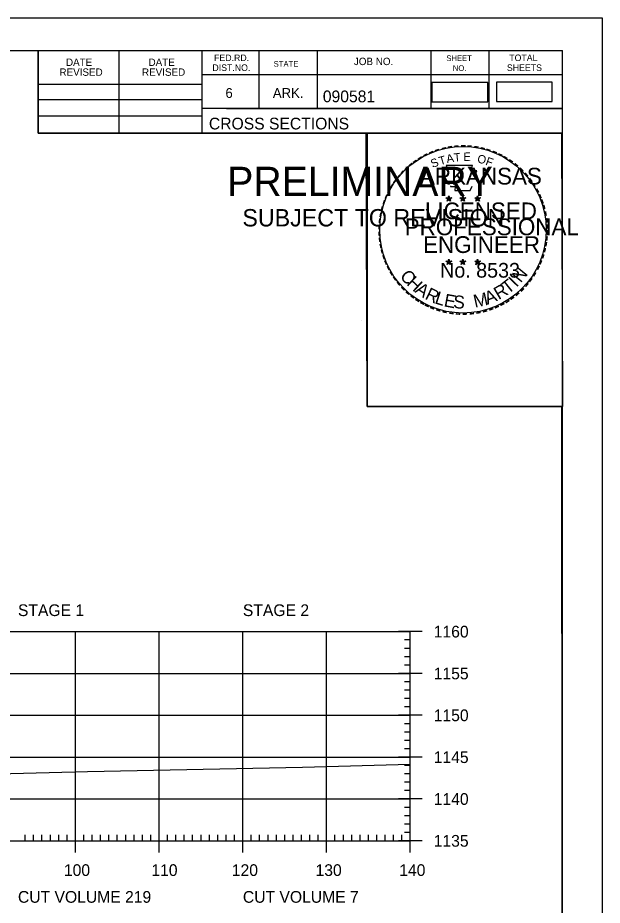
# Model space of a CAD drawing. Extents: x 1322838 to 1324533, y 339903 to 351025.
# Drawn here: x 1323796.8 to 1323866.6, y 340010.4 to 340116.5 of the extents above; entities that cross this region are included whole.
import ezdxf

# ---------------------------------------------------------------- set-up
doc = ezdxf.new("R2010")
doc.units = 0
for name, color, linetype in [('R_Axis', 7, 'Continuous'), ('R_Axis Annot', 7, 'Continuous'), ('R_Border', 7, 'Continuous'), ('R_Border PE', 7, 'Continuous'), ('R_Border Prem', 7, 'Continuous'), ('R_Drive', 7, 'Continuous'), ('R_Exist Surface', 7, 'Continuous'), ('R_Grid', 7, 'Continuous'), ('R_No Plot', 7, 'Continuous')]:
    doc.layers.add(name, color=color, linetype=linetype)

msp = doc.modelspace()

# ---------------------------------------------------------------- linework, layer by layer
at = {"layer": 'R_Axis'}
for p, q in [((1323845.12, 340043.1), (1323842.32, 340043.1)), ((1323843.72, 340018.1), (1323843.72, 340043.1)), ((1323843.72, 340042.1), (1323843.02, 340042.1)), ((1323843.72, 340041.1), (1323843.02, 340041.1)), ((1323843.72, 340040.1), (1323843.02, 340040.1)), ((1323843.72, 340039.1), (1323843.02, 340039.1)), ((1323845.12, 340038.1), (1323842.32, 340038.1)), ((1323843.72, 340037.1), (1323843.02, 340037.1)), ((1323843.72, 340036.1), (1323843.02, 340036.1)), ((1323843.72, 340035.1), (1323843.02, 340035.1)), ((1323843.72, 340034.1), (1323843.02, 340034.1)), ((1323845.12, 340033.1), (1323842.32, 340033.1)), ((1323843.72, 340032.1), (1323843.02, 340032.1)), ((1323843.72, 340031.1), (1323843.02, 340031.1)), ((1323843.72, 340030.1), (1323843.02, 340030.1)), ((1323843.72, 340029.1), (1323843.02, 340029.1)), ((1323845.12, 340028.1), (1323842.32, 340028.1)), ((1323843.72, 340027.1), (1323843.02, 340027.1)), ((1323843.72, 340026.1), (1323843.02, 340026.1)), ((1323843.72, 340025.1), (1323843.02, 340025.1)), ((1323843.72, 340024.1), (1323843.02, 340024.1)), ((1323845.12, 340023.1), (1323842.32, 340023.1)), ((1323843.72, 340022.1), (1323843.02, 340022.1)), ((1323843.72, 340021.1), (1323843.02, 340021.1)), ((1323803.72, 340016.7), (1323803.72, 340019.5)), ((1323813.72, 340016.7), (1323813.72, 340019.5)), ((1323823.72, 340016.7), (1323823.72, 340019.5)), ((1323833.72, 340016.7), (1323833.72, 340019.5)), ((1323843.72, 340020.1), (1323843.02, 340020.1)), ((1323843.72, 340016.7), (1323843.72, 340019.5)), ((1323797.72, 340018.1), (1323797.72, 340018.8)), ((1323798.72, 340018.1), (1323798.72, 340018.8)), ((1323799.72, 340018.1), (1323799.72, 340018.8)), ((1323800.72, 340018.1), (1323800.72, 340018.8)), ((1323801.72, 340018.1), (1323801.72, 340018.8)), ((1323802.72, 340018.1), (1323802.72, 340018.8)), ((1323804.72, 340018.1), (1323804.72, 340018.8)), ((1323805.72, 340018.1), (1323805.72, 340018.8)), ((1323806.72, 340018.1), (1323806.72, 340018.8)), ((1323807.72, 340018.1), (1323807.72, 340018.8)), ((1323808.72, 340018.1), (1323808.72, 340018.8)), ((1323809.72, 340018.1), (1323809.72, 340018.8)), ((1323810.72, 340018.1), (1323810.72, 340018.8)), ((1323811.72, 340018.1), (1323811.72, 340018.8)), ((1323812.72, 340018.1), (1323812.72, 340018.8)), ((1323814.72, 340018.1), (1323814.72, 340018.8)), ((1323815.72, 340018.1), (1323815.72, 340018.8)), ((1323816.72, 340018.1), (1323816.72, 340018.8)), ((1323817.72, 340018.1), (1323817.72, 340018.8)), ((1323818.72, 340018.1), (1323818.72, 340018.8)), ((1323819.72, 340018.1), (1323819.72, 340018.8)), ((1323820.72, 340018.1), (1323820.72, 340018.8)), ((1323821.72, 340018.1), (1323821.72, 340018.8)), ((1323822.72, 340018.1), (1323822.72, 340018.8)), ((1323824.72, 340018.1), (1323824.72, 340018.8)), ((1323825.72, 340018.1), (1323825.72, 340018.8)), ((1323826.72, 340018.1), (1323826.72, 340018.8)), ((1323827.72, 340018.1), (1323827.72, 340018.8)), ((1323828.72, 340018.1), (1323828.72, 340018.8)), ((1323829.72, 340018.1), (1323829.72, 340018.8)), ((1323830.72, 340018.1), (1323830.72, 340018.8)), ((1323831.72, 340018.1), (1323831.72, 340018.8)), ((1323832.72, 340018.1), (1323832.72, 340018.8)), ((1323834.72, 340018.1), (1323834.72, 340018.8)), ((1323835.72, 340018.1), (1323835.72, 340018.8)), ((1323836.72, 340018.1), (1323836.72, 340018.8)), ((1323837.72, 340018.1), (1323837.72, 340018.8)), ((1323838.72, 340018.1), (1323838.72, 340018.8)), ((1323839.72, 340018.1), (1323839.72, 340018.8)), ((1323840.72, 340018.1), (1323840.72, 340018.8)), ((1323841.72, 340018.1), (1323841.72, 340018.8)), ((1323842.72, 340018.1), (1323842.72, 340018.8)), ((1323843.72, 340019.1), (1323843.02, 340019.1)), ((1323563.72, 340018.1), (1323843.72, 340018.1)), ((1323845.12, 340018.1), (1323842.32, 340018.1))]:
    msp.add_line(p, q, dxfattribs=at)
at = {"layer": 'R_Border'}
for p, q in [((1323545.72, 340112.56), (1323861.9, 340112.56)), ((1323799.26, 340102.68), (1323799.26, 340112.56)), ((1323808.94, 340102.68), (1323808.94, 340112.56)), ((1323818.8, 340112.56), (1323818.8, 340102.68)), ((1323825.64, 340112.56), (1323825.64, 340105.62)), ((1323832.58, 340112.56), (1323832.58, 340105.62)), ((1323846.16, 340112.56), (1323846.16, 340105.62)), ((1323853.1, 340112.56), (1323853.1, 340105.62)), ((1323861.9, 339907.1), (1323861.9, 340112.56)), ((1323861.9, 340109.62), (1323818.8, 340109.62)), ((1323861.9, 340109.64), (1323861.9, 340109.64)), ((1323799.26, 340108.54), (1323818.8, 340108.54)), ((1323799.26, 340106.68), (1323818.8, 340106.68)), ((1323861.9, 340105.62), (1323818.8, 340105.62)), ((1323821.76, 340105.62), (1323861.9, 340105.62)), ((1323799.26, 340104.74), (1323818.8, 340104.74)), ((1323861.9, 340102.68), (1323799.26, 340102.68))]:
    msp.add_line(p, q, dxfattribs=at)
at = {"layer": 'R_Border PE'}
for p, q in [((1323847.98, 340094.94), (1323848.33, 340094.83)), ((1323847.98, 340094.94), (1323848.23, 340094.89)), ((1323847.98, 340094.94), (1323848.22, 340094.82)), ((1323848.11, 340094.53), (1323848.33, 340094.83)), ((1323848.11, 340094.53), (1323848.24, 340094.77)), ((1323848.11, 340094.53), (1323848.33, 340094.75)), ((1323848.33, 340095.19), (1323848.29, 340094.94)), ((1323848.33, 340094.83), (1323848.33, 340095.19)), ((1323848.33, 340095.19), (1323848.38, 340094.94)), ((1323848.68, 340094.94), (1323848.33, 340094.83)), ((1323848.54, 340094.53), (1323848.33, 340094.83)), ((1323848.54, 340094.53), (1323848.33, 340094.74)), ((1323848.68, 340094.94), (1323848.39, 340094.89)), ((1323848.54, 340094.53), (1323848.41, 340094.82)), ((1323848.68, 340094.94), (1323848.47, 340094.84)), ((1323849.65, 340094.94), (1323850, 340094.83)), ((1323849.65, 340094.94), (1323849.9, 340094.89)), ((1323849.65, 340094.94), (1323849.89, 340094.82)), ((1323849.78, 340094.53), (1323850, 340094.83)), ((1323849.78, 340094.53), (1323849.91, 340094.77)), ((1323849.78, 340094.53), (1323850, 340094.75)), ((1323850, 340095.19), (1323849.96, 340094.94)), ((1323850, 340094.83), (1323850, 340095.19)), ((1323850, 340095.19), (1323850.05, 340094.94)), ((1323850.35, 340094.94), (1323850, 340094.83)), ((1323850.21, 340094.53), (1323850, 340094.83)), ((1323850.21, 340094.53), (1323850, 340094.74)), ((1323850.35, 340094.94), (1323850.06, 340094.89)), ((1323850.21, 340094.53), (1323850.08, 340094.82)), ((1323850.35, 340094.94), (1323850.14, 340094.84)), ((1323851.41, 340094.93), (1323851.76, 340094.81)), ((1323851.41, 340094.93), (1323851.67, 340094.88)), ((1323851.41, 340094.93), (1323851.65, 340094.8)), ((1323851.55, 340094.52), (1323851.76, 340094.81)), ((1323851.55, 340094.52), (1323851.67, 340094.76)), ((1323851.55, 340094.52), (1323851.76, 340094.73)), ((1323851.76, 340095.18), (1323851.72, 340094.93)), ((1323851.76, 340094.81), (1323851.76, 340095.18)), ((1323851.76, 340095.18), (1323851.81, 340094.93)), ((1323852.11, 340094.93), (1323851.76, 340094.81)), ((1323851.98, 340094.52), (1323851.76, 340094.81)), ((1323851.98, 340094.52), (1323851.76, 340094.73)), ((1323852.11, 340094.93), (1323851.82, 340094.88)), ((1323851.98, 340094.52), (1323851.84, 340094.81)), ((1323852.11, 340094.93), (1323851.91, 340094.82)), ((1323847.98, 340087.36), (1323848.33, 340087.25)), ((1323847.98, 340087.36), (1323848.23, 340087.32)), ((1323847.98, 340087.36), (1323848.21, 340087.24)), ((1323848.11, 340086.96), (1323848.33, 340087.25)), ((1323848.11, 340086.96), (1323848.24, 340087.2)), ((1323848.11, 340086.96), (1323848.32, 340087.17)), ((1323848.33, 340087.62), (1323848.28, 340087.37)), ((1323848.54, 340086.96), (1323848.32, 340087.17)), ((1323848.33, 340087.25), (1323848.33, 340087.62)), ((1323848.33, 340087.62), (1323848.37, 340087.37)), ((1323848.67, 340087.36), (1323848.33, 340087.25)), ((1323848.54, 340086.96), (1323848.33, 340087.25)), ((1323848.67, 340087.36), (1323848.39, 340087.32)), ((1323848.54, 340086.96), (1323848.4, 340087.25)), ((1323848.67, 340087.36), (1323848.47, 340087.26)), ((1323849.65, 340087.36), (1323849.99, 340087.25)), ((1323849.65, 340087.36), (1323849.9, 340087.32)), ((1323849.65, 340087.36), (1323849.88, 340087.24)), ((1323849.78, 340086.96), (1323849.99, 340087.25)), ((1323849.78, 340086.96), (1323849.9, 340087.2)), ((1323849.78, 340086.96), (1323849.99, 340087.17)), ((1323849.99, 340087.62), (1323849.95, 340087.37)), ((1323849.99, 340087.25), (1323849.99, 340087.62)), ((1323849.99, 340087.62), (1323850.04, 340087.37)), ((1323850.34, 340087.36), (1323849.99, 340087.25)), ((1323850.21, 340086.96), (1323849.99, 340087.25)), ((1323850.21, 340086.96), (1323849.99, 340087.17)), ((1323850.34, 340087.36), (1323850.06, 340087.32)), ((1323850.21, 340086.96), (1323850.07, 340087.25)), ((1323850.34, 340087.36), (1323850.14, 340087.26)), ((1323851.41, 340087.35), (1323851.76, 340087.24)), ((1323851.41, 340087.35), (1323851.67, 340087.31)), ((1323851.41, 340087.35), (1323851.65, 340087.23)), ((1323851.55, 340086.95), (1323851.76, 340087.24)), ((1323851.55, 340086.95), (1323851.67, 340087.19)), ((1323851.55, 340086.95), (1323851.76, 340087.16)), ((1323851.76, 340087.61), (1323851.72, 340087.36)), ((1323851.76, 340087.24), (1323851.76, 340087.61)), ((1323851.76, 340087.61), (1323851.81, 340087.36)), ((1323852.11, 340087.35), (1323851.76, 340087.24)), ((1323851.97, 340086.95), (1323851.76, 340087.24)), ((1323851.97, 340086.95), (1323851.76, 340087.16)), ((1323852.11, 340087.35), (1323851.82, 340087.31)), ((1323851.97, 340086.95), (1323851.84, 340087.24)), ((1323852.11, 340087.35), (1323851.9, 340087.25))]:
    msp.add_line(p, q, dxfattribs=at)
for points in [[(1323848.02, 340098.82), (1323848.29, 340097.99)], [(1323851.53, 340097.89), (1323851.67, 340098.18), (1323850.99, 340098.15), (1323851.14, 340098.82), (1323848.02, 340098.82)], [(1323848.51, 340096.39), (1323848.51, 340096.31), (1323849.08, 340096.29), (1323849.02, 340095.81), (1323850.89, 340095.81), (1323851.09, 340096.35)], [(1323848.33, 340095.19), (1323848.54, 340094.53), (1323847.98, 340094.94), (1323848.68, 340094.94), (1323848.11, 340094.53), (1323848.33, 340095.19)], [(1323850, 340095.19), (1323850.21, 340094.53), (1323849.65, 340094.94), (1323850.35, 340094.94), (1323849.78, 340094.53), (1323850, 340095.19)], [(1323851.76, 340095.18), (1323851.98, 340094.52), (1323851.41, 340094.93), (1323852.11, 340094.93), (1323851.55, 340094.52), (1323851.76, 340095.18)], [(1323848.33, 340087.62), (1323848.54, 340086.96), (1323847.98, 340087.36), (1323848.67, 340087.36), (1323848.11, 340086.96), (1323848.33, 340087.62)], [(1323849.99, 340087.62), (1323850.21, 340086.96), (1323849.65, 340087.36), (1323850.34, 340087.36), (1323849.78, 340086.96), (1323849.99, 340087.62)], [(1323851.76, 340087.61), (1323851.97, 340086.95), (1323851.41, 340087.35), (1323852.11, 340087.35), (1323851.55, 340086.95), (1323851.76, 340087.61)]]:
    msp.add_lwpolyline(points, dxfattribs=at)
for centre, radius in [((1323848.33, 340094.83), 0.172), ((1323848.33, 340094.83), 0.145), ((1323848.33, 340094.83), 0.116), ((1323848.33, 340094.83), 0.0991), ((1323848.33, 340094.83), 0.0747), ((1323848.33, 340094.83), 0.0495), ((1323848.33, 340094.83), 0.0296), ((1323850, 340094.83), 0.172), ((1323850, 340094.83), 0.145), ((1323850, 340094.83), 0.116), ((1323850, 340094.83), 0.0991), ((1323850, 340094.83), 0.0747), ((1323850, 340094.83), 0.0495), ((1323850, 340094.83), 0.0296), ((1323851.76, 340094.81), 0.172), ((1323851.76, 340094.81), 0.145), ((1323851.76, 340094.81), 0.116), ((1323851.76, 340094.81), 0.0991), ((1323851.76, 340094.81), 0.0747), ((1323851.76, 340094.81), 0.0495), ((1323851.76, 340094.81), 0.0296), ((1323848.32, 340087.25), 0.172), ((1323848.32, 340087.25), 0.145), ((1323848.32, 340087.25), 0.116), ((1323848.32, 340087.25), 0.0991), ((1323848.32, 340087.25), 0.0747), ((1323848.32, 340087.25), 0.0495), ((1323848.32, 340087.25), 0.0296), ((1323849.99, 340087.25), 0.172), ((1323849.99, 340087.25), 0.145), ((1323849.99, 340087.25), 0.116), ((1323849.99, 340087.25), 0.0991), ((1323849.99, 340087.25), 0.0747), ((1323849.99, 340087.25), 0.0495), ((1323849.99, 340087.25), 0.0296), ((1323851.76, 340087.24), 0.172), ((1323851.76, 340087.24), 0.145), ((1323851.76, 340087.24), 0.116), ((1323851.76, 340087.24), 0.0991), ((1323851.76, 340087.24), 0.0747), ((1323851.76, 340087.24), 0.0495), ((1323851.76, 340087.24), 0.0296)]:
    msp.add_circle(centre, radius, dxfattribs=at)
at = {"layer": 'R_Drive'}
for points in [[(1323846.28, 340106.39), (1323852.97, 340106.39), (1323852.97, 340108.7), (1323846.28, 340108.7)], [(1323854, 340106.46), (1323860.68, 340106.46), (1323860.68, 340108.77), (1323854, 340108.77)]]:
    msp.add_lwpolyline(points, close=True, dxfattribs=at)
at = {"layer": 'R_Exist Surface'}
msp.add_lwpolyline([(1323754.15, 340026.43), (1323755.02, 340026.43), (1323758.89, 340026.55), (1323760.96, 340026.46), (1323765.46, 340026.38), (1323768.66, 340026.05), (1323774.53, 340025.6), (1323805.17, 340026.37), (1323830.84, 340026.91), (1323843.72, 340027.28)], dxfattribs=at)
at = {"layer": 'R_Grid'}
for p, q in [((1323563.72, 340043.1), (1323843.72, 340043.1)), ((1323803.72, 340018.1), (1323803.72, 340043.1)), ((1323813.72, 340018.1), (1323813.72, 340043.1)), ((1323823.72, 340018.1), (1323823.72, 340043.1)), ((1323833.72, 340018.1), (1323833.72, 340043.1)), ((1323843.72, 340018.1), (1323843.72, 340043.1)), ((1323563.72, 340038.1), (1323843.72, 340038.1)), ((1323563.72, 340033.1), (1323843.72, 340033.1)), ((1323563.72, 340028.1), (1323843.72, 340028.1)), ((1323563.72, 340023.1), (1323843.72, 340023.1)), ((1323563.72, 340018.1), (1323843.72, 340018.1))]:
    msp.add_line(p, q, dxfattribs=at)
at = {"layer": 'R_No Plot'}
for p, q in [((1323533.31, 340116.46), (1323866.65, 340116.46)), ((1323837.93, 340080.23), (1323837.93, 340080.23))]:
    msp.add_line(p, q, dxfattribs=at)
for points in [[(1323533.31, 340116.46), (1323866.65, 340116.46), (1323866.65, 339903.12), (1323533.31, 339903.12)], [(1323779.64, 340112.56), (1323799.26, 340112.56), (1323799.26, 340102.68), (1323815.37, 340102.68), (1323838.57, 340102.68), (1323838.57, 340070.01), (1323861.77, 340070.01), (1323861.9, 339907.1), (1323545.72, 339907.1), (1323545.72, 340112.56)], [(1323838.43, 340102.68), (1323861.77, 340102.68), (1323861.91, 340070.01), (1323838.57, 340070.01)]]:
    msp.add_lwpolyline(points, close=True, dxfattribs=at)
msp.add_circle((1323850.01, 340091.12), 9.95, dxfattribs=at)

# ---------------------------------------------------------------- texts
at = {"layer": 'R_Axis Annot'}
for s, p in [('STAGE 1', (1323796.85, 340044.96)), ('STAGE 2', (1323823.72, 340044.96)), ('1160', (1323846.52, 340042.4)), ('1155', (1323846.52, 340037.4)), ('1150', (1323846.52, 340032.4)), ('1145', (1323846.52, 340027.4)), ('1140', (1323846.52, 340022.4)), ('1135', (1323846.52, 340017.4)), ('100', (1323802.34, 340013.9)), ('110', (1323812.79, 340013.9)), ('120', (1323822.4, 340013.9)), ('130', (1323832.4, 340013.9)), ('140', (1323842.4, 340013.9)), ('CUT VOLUME 219', (1323796.85, 340010.7)), ('CUT VOLUME 7', (1323823.72, 340010.7))]:
    msp.add_text(s, height=1.4, dxfattribs=at).set_placement(p)
at = {"layer": 'R_Border'}
for s, height, p in [('DATE', 0.879, (1323802.59, 340110.7)), ('DATE', 0.879, (1323812.45, 340110.7)), ('FED.RD.', 0.782, (1323820.28, 340111.28)), ('JOB NO.', 0.879, (1323836.98, 340110.8)), ('SHEET', 0.684, (1323848.02, 340111.28)), ('TOTAL', 0.782, (1323855.54, 340111.28)), ('REVISED', 0.879, (1323801.81, 340109.52)), ('REVISED', 0.879, (1323811.67, 340109.52)), ('DIST.NO.', 0.782, (1323820.08, 340110.1)), ('STATE', 0.684, (1323827.4, 340110.6)), ('NO.', 0.684, (1323848.8, 340110.1)), ('SHEETS', 0.782, (1323855.26, 340110.1)), ('6', 1.17, (1323821.64, 340106.88)), ('ARK.', 1.172, (1323827.3, 340106.88)), ('090581', 1.4, (1323833.27, 340106.36)), ('CROSS SECTIONS', 1.4, (1323819.66, 340103.11))]:
    msp.add_text(s, height=height, rotation=360, dxfattribs=at).set_placement(p)
at = {"layer": 'R_Border PE'}
for s, height, rotation, p in [('-', 1.6, 13.6301, (1323847.52, 340100.18)), ('-', 1.6, 10.2193, (1323848.2, 340100.35)), ('-', 1.6, 5.8968, (1323848.93, 340100.46)), ('-', 1.6, 0.1862, (1323849.7, 340100.53)), ('-', 1.6, 357.743, (1323850.42, 340100.51)), ('-', 1.6, 352.1617, (1323851.17, 340100.46)), ('-', 1.6, 347.2049, (1323851.88, 340100.34)), ('-', 1.6, 34.0636, (1323844.91, 340098.99)), ('-', 1.6, 28.7918, (1323845.5, 340099.36)), ('-', 1.6, 24.3072, (1323846.14, 340099.67)), ('-', 1.6, 19.1761, (1323846.77, 340099.94)), ('T', 1, 16.4036, (1323847.29, 340098.82)), ('A', 1, 11.2132, (1323848.12, 340099.08)), ('T', 1, 6.0228, (1323848.97, 340099.24)), ('E', 1, 0.8323, (1323850.07, 340099.35)), ('O', 1, 350.4515, (1323851.67, 340099.14)), ('F', 1, 340.0707, (1323852.63, 340098.91)), ('-', 1.6, 342.3362, (1323852.52, 340100.19)), ('-', 1.6, 337.8551, (1323853.25, 340099.97)), ('-', 1.6, 334.1211, (1323853.89, 340099.7)), ('-', 1.6, 329.6409, (1323854.46, 340099.41)), ('-', 1.6, 42.9622, (1323843.42, 340097.8)), ('-', 1.6, 38.9507, (1323843.85, 340098.21)), ('-', 1.6, 36.2317, (1323844.33, 340098.59)), ('S', 1, 21.594, (1323846.38, 340098.49)), ('-', 1.6, 325.8627, (1323855.11, 340099.05)), ('-', 1.6, 320.5297, (1323855.72, 340098.63)), ('-', 1.6, 50.6142, (1323842.57, 340096.83)), ('-', 1.6, 48.423, (1323842.97, 340097.32)), ('ARKANSAS', 2, 360, (1323844.87, 340096.53)), ('-', 1.6, 315.5786, (1323856.32, 340098.14)), ('-', 1.6, 309.8797, (1323856.89, 340097.59)), ('-', 1.6, 58.0706, (1323841.83, 340095.74)), ('-', 1.6, 54.2325, (1323842.15, 340096.27)), ('-', 1.6, 306.6522, (1323857.41, 340096.99)), ('-', 1.4, 303.6753, (1323857.9, 340096.42)), ('-', 1.6, 62.8713, (1323841.52, 340095.12)), ('-', 1.6, 299.6684, (1323858.22, 340095.81)), ('-', 1.6, 72.3945, (1323841.04, 340093.88)), ('-', 1.6, 67.7743, (1323841.26, 340094.51)), ('DWB', 0.01, 360, (1323848.32, 340094.82)), ('DWB', 0.01, 360, (1323849.99, 340094.82)), ('DWB', 0.01, 360, (1323851.75, 340094.81)), ('-', 1.6, 294.6628, (1323858.54, 340095.2)), ('-', 1.6, 290.5728, (1323858.8, 340094.62)), ('-', 1.6, 75.461, (1323840.84, 340093.17)), ('LICENSED', 2, 360, (1323845.47, 340092.38)), ('-', 1.6, 285.1233, (1323859.03, 340094.04)), ('-', 1.6, 85.1863, (1323840.63, 340091.77)), ('-', 1.6, 81.2013, (1323840.71, 340092.46)), ('PROFESSIONAL', 2, 360, (1323843.05, 340090.47)), ('-', 1.6, 280.5493, (1323859.23, 340093.3)), ('-', 1.6, 276.5962, (1323859.39, 340092.53)), ('-', 1.6, 89.0622, (1323840.61, 340091.06)), ('-', 1.6, 274.3301, (1323859.45, 340091.81)), ('-', 1.6, 94.1959, (1323840.64, 340090.34)), ('ENGINEER', 2, 360, (1323845.24, 340088.35)), ('-', 1.6, 263.5172, (1323859.47, 340090.51)), ('-', 1.6, 269.9407, (1323859.49, 340091.18)), ('-', 1.6, 98.9479, (1323840.72, 340089.67)), ('-', 1.6, 101.7149, (1323840.85, 340088.94)), ('-', 1.6, 260.9953, (1323859.4, 340089.86)), ('-', 1.6, 105.4578, (1323841.01, 340088.34)), ('-', 1.6, 109.0874, (1323841.23, 340087.71)), ('-', 1.6, 252.8681, (1323859.11, 340088.46)), ('-', 1.6, 255.7626, (1323859.29, 340089.18)), ('-', 1.6, 114.0643, (1323841.48, 340087.12)), ('No. 8533', 1.757, 360, (1323847.28, 340085.4)), ('DWB', 0.01, 360, (1323848.31, 340087.25)), ('DWB', 0.01, 360, (1323849.98, 340087.25)), ('DWB', 0.01, 360, (1323851.75, 340087.24)), ('-', 1.6, 247.8887, (1323858.88, 340087.79)), ('-', 1.6, 115.7289, (1323841.79, 340086.5)), ('-', 1.6, 120.4471, (1323842.14, 340085.91)), ('C', 1.54, 309.9548, (1323842.4, 340085.55)), ('N', 1.54, 50.7834, (1323856.91, 340084.7)), ('-', 1.6, 239.0712, (1323858.23, 340086.41)), ('-', 1.6, 244.6197, (1323858.62, 340087.16)), ('-', 1.6, 125.8934, (1323842.55, 340085.35)), ('H', 1.54, 317.3873, (1323843.19, 340084.61)), ('T', 1.54, 38.428, (1323855.38, 340083.37)), ('I', 1.54, 46.3033, (1323856.39, 340084.18)), ('-', 1.6, 233.8452, (1323857.82, 340085.75)), ('-', 1.6, 130.7181, (1323843.01, 340084.8)), ('-', 1.6, 134.2238, (1323843.53, 340084.26)), ('A', 1.54, 325.5578, (1323844.18, 340083.7)), ('R', 1.54, 334.3187, (1323845.38, 340082.9)), ('A', 1.54, 21.7918, (1323852.94, 340082.15)), ('R', 1.54, 30.5528, (1323854.27, 340082.71)), ('-', 1.6, 225.7653, (1323856.92, 340084.62)), ('-', 1.6, 231.2538, (1323857.39, 340085.19)), ('-', 1.6, 138.9338, (1323844.05, 340083.79)), ('-', 1.6, 144.6463, (1323844.61, 340083.39)), ('-', 1.6, 148.0898, (1323845.17, 340083.01)), ('L', 1.54, 342.194, (1323846.55, 340082.35)), ('E', 1.54, 349.3312, (1323847.66, 340081.98)), ('S', 1.54, 356.4684, (1323848.82, 340081.76)), ('M', 1.54, 12.4404, (1323851.44, 340081.8)), ('-', 1.6, 215.7363, (1323855.84, 340083.64)), ('-', 1.6, 221.0851, (1323856.39, 340084.11)), ('-', 1.6, 151.5704, (1323845.75, 340082.69)), ('-', 1.6, 154.6002, (1323846.27, 340082.44)), ('-', 1.6, 158.5612, (1323846.89, 340082.19)), ('-', 1.6, 200.7184, (1323853.51, 340082.32)), ('-', 1.6, 204.2516, (1323854.13, 340082.59)), ('-', 1.6, 207.3568, (1323854.75, 340082.91)), ('-', 1.6, 212.2491, (1323855.31, 340083.25)), ('-', 1.6, 162.7983, (1323847.58, 340081.98)), ('-', 1.6, 167.5555, (1323848.29, 340081.81)), ('-', 1.6, 173.1155, (1323849.07, 340081.7)), ('-', 1.6, 176.5183, (1323849.81, 340081.65)), ('-', 1.6, 181.5918, (1323850.56, 340081.67)), ('-', 1.6, 185.8167, (1323851.37, 340081.74)), ('-', 1.6, 191.2858, (1323852.1, 340081.88)), ('-', 1.6, 195.4743, (1323852.83, 340082.07))]:
    msp.add_text(s, height=height, rotation=rotation, dxfattribs=at).set_placement(p)
at = {"layer": 'R_Border Prem'}
for s, height, p in [('PRELIMINARY', 3.5, (1323821.85, 340095.15)), ('DWB', 0.01, (1323822.59, 340096.99)), ('SUBJECT TO REVISION', 2.0751, (1323823.66, 340091.52))]:
    msp.add_text(s, height=height, rotation=360, dxfattribs=at).set_placement(p)

doc.saveas('drawing.dxf')
